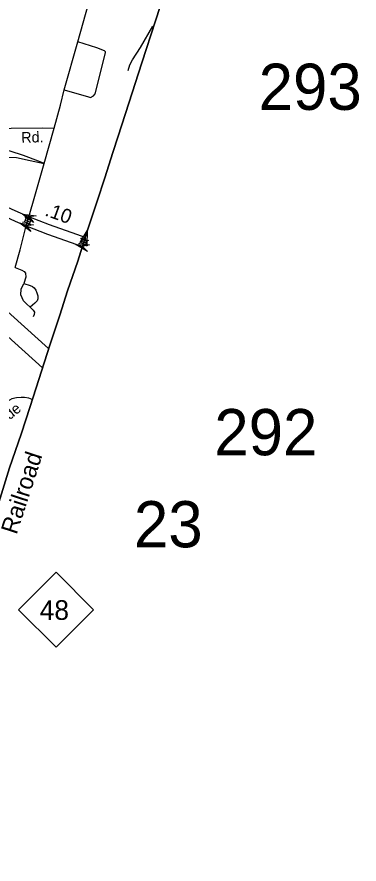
# Model space of a CAD drawing. Extents: x 2220236 to 2384410, y 720751 to 894131.
# Drawn here: x 2357956 to 2360992, y 800551 to 808068 of the extents above; entities that cross this region are included whole.
import ezdxf

# ---------------------------------------------------------------- set-up
doc = ezdxf.new("R2010")
doc.units = 0
doc.layers.add('Default', color=7, linetype='Continuous')

msp = doc.modelspace()

# ---------------------------------------------------------------- linework, layer by layer
at = {"layer": 'Default'}
for p, q in [((2358004.9, 806246.6), (2358023.3, 806250.7)), ((2358025.8, 806295.9), (2358035.6, 806279.8)), ((2358029.5, 806265.2), (2358073.2, 806246.7)), ((2358079.3, 806261.2), (2358097.7, 806265.3)), ((2358067.1, 806232.4), (2358077, 806216.4)), ((2358520.5, 806108.7), (2358532, 806093.7)), ((2358577.4, 806079.8), (2358595.2, 806085.8)), ((2358504.9, 806057.5), (2358522.8, 806063.5)), ((2358527.4, 806078.6), (2358572.8, 806064.8)), ((2358568.3, 806049.9), (2358579.7, 806035))]:
    msp.add_line(p, q, dxfattribs=at)
for points in [[(2358495.7, 805900.2), (2358583.1, 806175.7), (2358667.6, 806433.2), (2358735, 806641.3), (2358807.1, 806865.5), (2358853.6, 807010.9), (2358948.6, 807303.5), (2359065.4, 807661.7), (2359185.9, 808033.2), (2359310.3, 808418), (2359404.3, 808704), (2359474.6, 808924.4), (2359566.7, 809206.6), (2359631.2, 809404.2), (2359734.7, 809726.3), (2359812.6, 809956.2), (2359893.3, 810213.7), (2359976.8, 810464.5), (2360055.6, 810704.9), (2360122.1, 810917.7), (2360182.9, 811098.2), (2360257.9, 811329.1), (2360335.7, 811570.5), (2360358.2, 811638.9)], [(2358197.7, 806767.3), (2358287.4, 807081.9), (2358342.4, 807284.5), (2358375.3, 807420.5), (2358497.8, 807846.1), (2358897.3, 809272.8), (2359480.4, 811334.7)], [(2359310.3, 808418), (2359185.9, 808033.2), (2359065.4, 807661.7), (2358948.6, 807303.5), (2358853.6, 807010.9), (2358807.1, 806865.5), (2358735, 806641.3), (2358667.6, 806433.2), (2358583.1, 806175.7), (2358495.7, 805900.2)], [(2358943.4, 807592.3), (2358958.8, 807642.4), (2358980.2, 807686.7), (2359053, 807795.5), (2359162.1, 807987)], [(2358375.3, 807420.5), (2358590.2, 807358), (2358608.4, 807354.3), (2358636.3, 807366.7), (2358651.9, 807386.7), (2358742.9, 807748.4), (2358741.2, 807758.1), (2358733.7, 807767), (2358666.6, 807793.7), (2358497.8, 807846.1)], [(2356817.8, 807804.4), (2356821.5, 807802.6), (2356880.4, 807751), (2356923.5, 807686.3), (2356982.7, 807573.2), (2357131.7, 807276.5), (2357213.7, 807111.5), (2357264.5, 807044.2), (2357313.9, 807042.3), (2357631.7, 807053.1), (2357903.7, 807080.1), (2358180.8, 807082.8), (2358287.4, 807081.9)], [(2358197.7, 806767.3), (2358148.8, 806787.8), (2358015.7, 806837.7), (2357894.8, 806877.2), (2357810.9, 806899.5), (2357704.7, 806909.3), (2357578.9, 806911.8), (2357420.9, 806906.9), (2357275.3, 806916.7), (2357082.9, 806943.9), (2356944.7, 806976), (2356944.7, 806976), (2356864.2, 807000.9), (2356395.4, 807240.6)], [(2357817.8, 806403.4), (2357749.2, 806452.5), (2357707.2, 806494.5), (2357682.5, 806536.5), (2357662.8, 806585.8), (2357655.4, 806630.3), (2357660.3, 806664.9), (2357672.7, 806704.4), (2357692.4, 806741.4), (2357722, 806771), (2357761.5, 806798.2), (2357808.4, 806813), (2357870.1, 806822.9), (2357951.5, 806820.4), (2358072.4, 806793.3), (2358197.7, 806767.3)], [(2358062.9, 806295.1), (2358098.2, 806414.6), (2358161.2, 806643.8), (2358197.7, 806767.3)], [(2355413, 806751.3), (2356509, 806576.1), (2356830.2, 806366.4), (2357354.3, 805830.6), (2357810.1, 805509.5), (2358237.7, 805126)], [(2355297.3, 806603.5), (2356448.6, 806419.6), (2356733.1, 806233.9), (2357279.9, 805713.3), (2357689.3, 805397.5), (2358183.7, 804954)], [(2358062.9, 806295.1), (2357940.3, 806347.4), (2357817.8, 806403.4)], [(2357851.6, 806297.8), (2357940.3, 806256.3), (2358039.3, 806215.3)], [(2358039.3, 806215.3), (2358062.9, 806295.1)], [(2358562.7, 806111.6), (2358489, 806136), (2358245.6, 806223.6), (2358062.9, 806295.1)], [(2357941.9, 805843.2), (2357984.5, 806002.3), (2358027, 806167.5), (2358039.3, 806215.3)], [(2358039.3, 806215.3), (2358228.5, 806139.8), (2358537.4, 806031.8)], [(2356683.2, 800333.5), (2356770.6, 800597.6), (2356830.4, 800786.7), (2356901.6, 801006.1), (2357006, 801319.7), (2357067.7, 801514.5), (2357144.6, 801754.8), (2357269, 802139.6), (2357376.3, 802467.4), (2357468.4, 802751.5), (2357555.8, 803019.4), (2357701, 803461.2), (2357890.9, 804065.5), (2357994.4, 804364.8), (2358072.3, 804609.9), (2358151.1, 804850.3), (2358246.9, 805155.3), (2358337.1, 805422.3), (2358405.5, 805638.9), (2358495.7, 805900.2)], [(2358495.7, 805900.2), (2358405.5, 805638.9), (2358337.1, 805422.3), (2358246.9, 805155.3), (2358151.1, 804850.3), (2358072.3, 804609.9), (2357994.4, 804364.8), (2357890.9, 804065.5), (2357701, 803461.2), (2357555.8, 803019.4), (2357468.4, 802751.5), (2357376.3, 802467.4), (2357269, 802139.6), (2357144.6, 801754.8), (2357067.7, 801514.5), (2357006, 801319.7), (2356901.6, 801006.1), (2356830.4, 800786.7), (2356770.6, 800597.6), (2356683.2, 800333.5)], [(2357941.9, 805843.2), (2357998.7, 805820.1), (2358020.5, 805807.7), (2358031.1, 805793), (2358036.5, 805758.3), (2358017.8, 805703.7)], [(2358075.1, 805494), (2358042.2, 805521.5), (2358015.6, 805549.1), (2358001.4, 805576.6), (2357990.7, 805601.5), (2357994.4, 805650.9), (2358017.8, 805703.7)], [(2358017.8, 805703.7), (2358074.2, 805684.2), (2358094.2, 805676.2), (2358109.7, 805665.5), (2358123.9, 805642.4), (2358132.8, 805618.4), (2358141.7, 805591.7), (2358141.7, 805567.7), (2358135.5, 805547.3), (2358116, 805529.5), (2358075.1, 805494)], [(2358075.1, 805494), (2358101.7, 805466.4), (2358112.4, 805448.7), (2358110.6, 805427.3), (2358101.7, 805406)], [(2358092.9, 804673), (2358063.3, 804685.1), (2358023.8, 804691.5), (2357993.9, 804691.5), (2357952.9, 804688.3), (2357911.9, 804678.8), (2357869, 804654.3), (2357847.4, 804630.2), (2357828.3, 804604.7), (2357793.6, 804543.1), (2357768.3, 804498.9), (2357743.1, 804465.8), (2357725.8, 804443.7), (2357709.9, 804424.5)]]:
    msp.add_lwpolyline(points, dxfattribs=at)
for points in [[(2358102.6, 806243.7), (2358006.9, 806319.2), (2358127.5, 806301.6), (2358062.9, 806295.1)], [(2358079.5, 806164.2), (2357983.1, 806239), (2358103.9, 806222.4), (2358039.3, 806215.3)], [(2358023.3, 806250.7), (2358067, 806232.2), (2358079.4, 806261.3), (2358035.6, 806279.8)], [(2358515.9, 806066.6), (2358580.7, 806169.9), (2358576.2, 806048), (2358562.7, 806111.6)], [(2358522.8, 806063.5), (2358568.2, 806049.6), (2358577.4, 806079.9), (2358532, 806093.7)], [(2358582.6, 805985.1), (2358479.1, 806049.5), (2358600.9, 806045.5), (2358537.4, 806031.8)], [(2357970.9, 802807.1), (2358303.9, 803140.1), (2358636.9, 802807.1), (2358303.9, 802474.1)]]:
    msp.add_lwpolyline(points, close=True, dxfattribs=at)

# ---------------------------------------------------------------- texts
for s, height, p in [('293', 410.1, (2360100.9, 807243.3)), ('292', 410.1, (2359707.4, 804178.5)), ('23', 410.1, (2358994.5, 803361.3)), ('48', 175, (2358158, 802717.4))]:
    msp.add_text(s, height=height, dxfattribs=at).set_placement(p)
for s, height, rotation, p in [('Rd.', 95, 1.62577, (2357995.8, 806950.8)), ('.10', 125, 340.22243, (2358196.9, 806307.5)), ('Riverside', 95, 39.10498, (2357590.7, 804243.7)), ('Railroad', 150, 71.95044, (2357952.8, 803468.3))]:
    msp.add_text(s, height=height, rotation=rotation, dxfattribs=at).set_placement(p)

doc.saveas('drawing.dxf')
